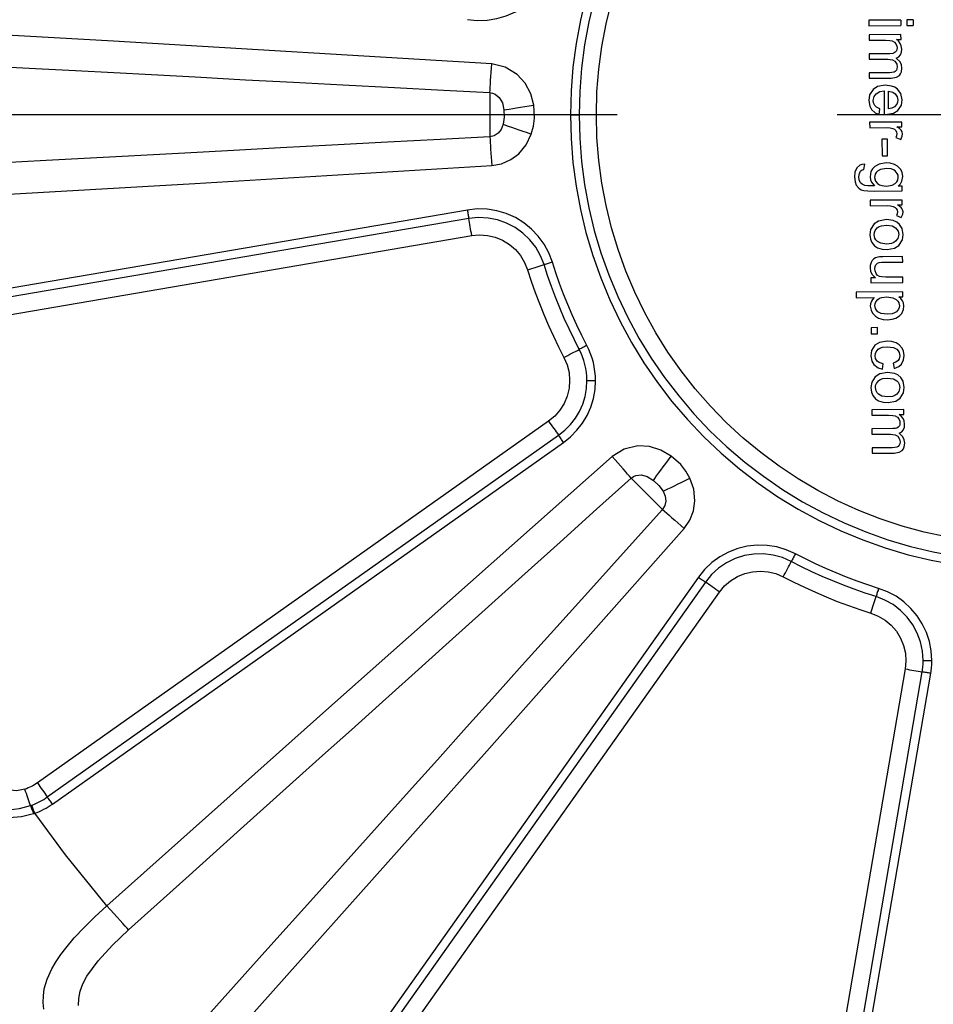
# Model space of a CAD drawing. Header units: millimetres. Extents: x 196 to 2027204, y -221452 to 153872.
# Tile 329 of 381: x 1216667 to 1216931, y -195760 to -195476. Entities that reach past the tile are written whole.
import ezdxf

# ---------------------------------------------------------------- set-up
doc = ezdxf.new("R2010")
doc.units = ezdxf.units.MM
doc.linetypes.add('CENTER', pattern=[50.8, 31.75, -6.35, 6.35, -6.35])
doc.layers.get('Defpoints').update_dxf_attribs({"lineweight": 18})
doc.layers.add('00_Основной', color=163, linetype='Continuous', lineweight=40)
doc.layers.add('ТМ-размеры', color=25, linetype='Continuous', lineweight=20)
doc.styles.add('SFINKS', font='SFINKS.shx', dxfattribs={"width": 0.7, "oblique": 15})
doc.dimstyles.new('кира-50', dxfattribs={"dimtxt": 150, "dimasz": 40, "dimexe": 15, "dimexo": 0, "dimgap": 20, "dimtad": 1, "dimdec": 0, "dimrnd": 5, "dimdsep": 46, "dimtxsty": 'SFINKS', "dimblk1": 'OBLIQUE', "dimblk2": 'OBLIQUE', "dimsah": 1, "dimcen": 2.5, "dimclrd": 252, "dimclre": 252, "dimclrt": 252, "dimadec": 0, "dimazin": 0, "dimtfac": 1, "dimtdec": 0, "dimtofl": 0, "dimtmove": 0, "dimatfit": 3, "dimldrblk": 'OBLIQUE', "dimfxl": 15, "dimtfill": 1, "dimtolj": 1, "dimtzin": 0, "dimlwd": 20, "dimlwe": 20, "dimarcsym": 0})

# ---------------------------------------------------------------- blocks, each defined once
blk = doc.blocks.new('_Oblique')
at = {"color": 0, "linetype": 'ByBlock', "lineweight": -2}
blk.add_line((-0.5, -0.5), (0.5, 0.5), dxfattribs=at)
blk = doc.blocks.new('*D84')
at = {"layer": 'Defpoints', "color": 0, "linetype": 'ByBlock', "lineweight": 50, "transparency": 16777216}
for p in [(1217827.71, -194508.84), (1216087.62, -195856.77), (1217827.71, -195857.67)]:
    blk.add_point(p, dxfattribs=at)
at = {"layer": 'ТМ-размеры', "color": 252, "linetype": 'ByBlock', "lineweight": 20, "transparency": 16777216}
for p, q in [((1216087.62, -195856.77), (1216087.62, -194493.84)), ((1217827.71, -195857.67), (1217827.71, -194493.84)), ((1216087.62, -194508.84), (1217827.71, -194508.84))]:
    blk.add_line(p, q, dxfattribs=at)
at = {"layer": 'ТМ-размеры', "color": 252, "linetype": 'ByBlock', "lineweight": 20, "transparency": 16777216, "xscale": 40, "yscale": 40, "zscale": 40, "rotation": 180}
blk.add_blockref('_Oblique', (1216087.62, -194508.84), dxfattribs=at)
at = {"layer": 'ТМ-размеры', "color": 252, "linetype": 'ByBlock', "lineweight": 20, "transparency": 16777216, "xscale": 40, "yscale": 40, "zscale": 40}
blk.add_blockref('_Oblique', (1217827.71, -194508.84), dxfattribs=at)
at = {"layer": 'ТМ-размеры', "color": 252, "linetype": 'ByBlock', "transparency": 16777216, "insert": (1216957.66, -194413.84), "char_height": 150, "attachment_point": 5, "style": 'SFINKS', "bg_fill": 3, "box_fill_scale": 1.1, "bg_fill_color": 256, "bg_fill_true_color": 13158600, "bg_fill_transparency": 0}
blk.add_mtext('\\A1;1740', dxfattribs=at)

msp = doc.modelspace()

# ---------------------------------------------------------------- linework, layer by layer
at = {"color": 252, "linetype": 'CENTER', "lineweight": 25, "ltscale": 10}
msp.add_line((1217347.7, -195503.25, 0.2), (1216567.71, -195503.25, 0.2), dxfattribs=at)
at = {"layer": '00_Основной', "color": 252, "lineweight": 25, "ltscale": 10}
for p, q in [((1216921.59, -195475.92, 0.2), (1216912.35, -195475.98, 0.2)), ((1216912.35, -195475.98, 0.2), (1216912.36, -195477.56, 0.2)), ((1216912.36, -195477.56, 0.2), (1216921.61, -195477.48, 0.2)), ((1216921.59, -195475.92, 0.2), (1216921.61, -195477.48, 0.2)), ((1216925.11, -195475.89, 0.2), (1216923.33, -195475.9, 0.2)), ((1216923.33, -195475.9, 0.2), (1216923.33, -195477.47, 0.2)), ((1216923.33, -195477.47, 0.2), (1216925.12, -195477.46, 0.2)), ((1216925.11, -195475.89, 0.2), (1216925.12, -195477.46, 0.2)), ((1216921.62, -195480.12, 0.2), (1216912.39, -195480.2, 0.2)), ((1216912.39, -195480.2, 0.2), (1216912.39, -195481.76, 0.2)), ((1216921.63, -195481.54, 0.2), (1216921.62, -195480.12, 0.2)), ((1216912.39, -195481.76, 0.2), (1216917.19, -195481.72, 0.2)), ((1216920.34, -195481.54, 0.2), (1216921.63, -195481.54, 0.2)), ((1216918.43, -195485.63, 0.2), (1216912.43, -195485.68, 0.2)), ((1216912.43, -195485.68, 0.2), (1216912.43, -195487.25, 0.2)), ((1216912.43, -195487.25, 0.2), (1216917.8, -195487.21, 0.2)), ((1216918.29, -195491.12, 0.2), (1216912.46, -195491.16, 0.2)), ((1216912.46, -195491.16, 0.2), (1216912.48, -195492.72, 0.2)), ((1216912.48, -195492.72, 0.2), (1216918.81, -195492.68, 0.2)), ((1216916.72, -195496.34, 0.2), (1216916.78, -195503.22, 0.2)), ((1216918.05, -195501.56, 0.2), (1216918.01, -195496.42, 0.2)), ((1216915.34, -195503.18, 0.2), (1216915.54, -195501.56, 0.2)), ((1216921.82, -195505.36, 0.2), (1216912.57, -195505.42, 0.2)), ((1216912.57, -195505.42, 0.2), (1216912.59, -195506.99, 0.2)), ((1216921.83, -195506.77, 0.2), (1216921.82, -195505.36, 0.2)), ((1216912.59, -195506.99, 0.2), (1216917.41, -195506.95, 0.2)), ((1216920.4, -195506.77, 0.2), (1216921.83, -195506.77, 0.2)), ((1216917.71, -195510.28, 0.2), (1216916.14, -195510.29, 0.2)), ((1216916.14, -195510.29, 0.2), (1216916.19, -195515.13, 0.2)), ((1216917.75, -195515.12, 0.2), (1216917.71, -195510.28, 0.2)), ((1216920.11, -195509.83, 0.2), (1216921.55, -195510.38, 0.2)), ((1216910.94, -195519.06, 0.2), (1216911.14, -195517.53, 0.2)), ((1216916.19, -195515.13, 0.2), (1216917.75, -195515.12, 0.2)), ((1216913.99, -195525.34, 0.2), (1216921.96, -195525.26, 0.2)), ((1216921.96, -195523.83, 0.2), (1216920.82, -195523.84, 0.2)), ((1216921.96, -195525.26, 0.2), (1216921.96, -195523.83, 0.2)), ((1216921.99, -195527.88, 0.2), (1216912.75, -195527.95, 0.2)), ((1216912.75, -195527.95, 0.2), (1216912.76, -195529.51, 0.2)), ((1216922, -195529.29, 0.2), (1216921.99, -195527.88, 0.2)), ((1216796.47, -195530.76, 0.2), (1216618.32, -195561.26, 0.2)), ((1216912.76, -195529.51, 0.2), (1216917.59, -195529.48, 0.2)), ((1216920.58, -195529.3, 0.2), (1216922, -195529.29, 0.2)), ((1216796.89, -195533.21, 0.2), (1216618.74, -195563.73, 0.2)), ((1216920.28, -195532.36, 0.2), (1216921.72, -195532.9, 0.2)), ((1216619.59, -195568.64, 0.2), (1216797.74, -195538.14, 0.2)), ((1216922.1, -195544.2, 0.2), (1216916.38, -195544.26, 0.2)), ((1216917.01, -195545.81, 0.2), (1216922.11, -195545.77, 0.2)), ((1216922.11, -195545.77, 0.2), (1216922.1, -195544.2, 0.2)), ((1216914.28, -195550.34, 0.2), (1216912.91, -195550.36, 0.2)), ((1216912.91, -195550.36, 0.2), (1216912.93, -195551.75, 0.2)), ((1216912.93, -195551.75, 0.2), (1216922.16, -195551.68, 0.2)), ((1216922.16, -195550.12, 0.2), (1216917.22, -195550.16, 0.2)), ((1216922.16, -195551.68, 0.2), (1216922.16, -195550.12, 0.2)), ((1216922.19, -195554.4, 0.2), (1216908.64, -195554.5, 0.2)), ((1216908.64, -195554.5, 0.2), (1216908.65, -195556.07, 0.2)), ((1216922.2, -195555.83, 0.2), (1216922.19, -195554.4, 0.2)), ((1216908.65, -195556.07, 0.2), (1216913.92, -195556.03, 0.2)), ((1216920.99, -195555.83, 0.2), (1216922.2, -195555.83, 0.2)), ((1216914.81, -195564.71, 0.2), (1216913.02, -195564.72, 0.2)), ((1216913.02, -195564.72, 0.2), (1216913.02, -195566.5, 0.2)), ((1216914.82, -195566.48, 0.2), (1216914.81, -195564.71, 0.2)), ((1216913.02, -195566.5, 0.2), (1216914.82, -195566.48, 0.2)), ((1216916.27, -195576.66, 0.2), (1216916.48, -195575.14, 0.2)), ((1216919.38, -195574.98, 0.2), (1216919.63, -195576.5, 0.2)), ((1216922.44, -195588.37, 0.2), (1216913.2, -195588.44, 0.2)), ((1216913.2, -195588.44, 0.2), (1216913.21, -195590.01, 0.2)), ((1216922.45, -195589.78, 0.2), (1216922.44, -195588.37, 0.2)), ((1216819.94, -195591.72, 0.2), (1216672.38, -195696.11, 0.2)), ((1216913.21, -195590.01, 0.2), (1216917.99, -195589.96, 0.2)), ((1216921.14, -195589.78, 0.2), (1216922.45, -195589.78, 0.2)), ((1216919.24, -195593.87, 0.2), (1216913.24, -195593.92, 0.2)), ((1216913.24, -195593.92, 0.2), (1216913.25, -195595.48, 0.2)), ((1216675.25, -195700.19, 0.2), (1216822.81, -195595.78, 0.2)), ((1216913.25, -195595.48, 0.2), (1216918.61, -195595.46, 0.2)), ((1216676.71, -195702.22, 0.2), (1216824.25, -195597.82, 0.2)), ((1216919.09, -195599.36, 0.2), (1216913.28, -195599.4, 0.2)), ((1216913.28, -195599.4, 0.2), (1216913.29, -195600.97, 0.2)), ((1216913.29, -195600.97, 0.2), (1216919.63, -195600.93, 0.2)), ((1216863.14, -195636.71, 0.2), (1216758.75, -195784.26, 0.2)), ((1216865.18, -195638.16, 0.2), (1216760.78, -195785.7, 0.2)), ((1216764.85, -195788.59, 0.2), (1216869.25, -195641.03, 0.2)), ((1216922.83, -195663.23, 0.2), (1216892.33, -195841.38, 0.2)), ((1216897.24, -195842.23, 0.2), (1216927.75, -195664.08, 0.2)), ((1216899.69, -195842.65, 0.2), (1216930.21, -195664.48, 0.2))]:
    msp.add_line(p, q, dxfattribs=at)
at = {"layer": '00_Основной', "color": 252, "lineweight": 25, "ltscale": 10, "elevation": 0.2}
for points in [[(1216796.47, -195475.75), (1216799.32, -195476.06), (1216802.17, -195475.98), (1216804.99, -195475.52), (1216807.72, -195474.72), (1216810.33, -195473.56), (1216812.77, -195472.07), (1216814.98, -195470.28), (1216816.95, -195468.2), (1216818.62, -195465.89), (1216819.99, -195463.39), (1216821.01, -195460.72)], [(1216830.7, -195469.23), (1216829.09, -195475.92), (1216827.85, -195482.69), (1216826.95, -195489.51), (1216826.41, -195496.38), (1216826.23, -195503.25)], [(1216833.12, -195469.86), (1216831.53, -195476.44), (1216830.31, -195483.07), (1216829.43, -195489.78), (1216828.9, -195496.51), (1216828.72, -195503.25)], [(1216833.71, -195503.25), (1216833.89, -195496.66), (1216834.41, -195490.07), (1216835.29, -195483.54), (1216836.52, -195477.05), (1216838.08, -195470.63)], [(1216803.5, -195488.6), (1216694.4, -195482.04), (1216608.68, -195477.16)], [(1216917.19, -195481.72), (1216918.42, -195481.79), (1216919.12, -195481.96)], [(1216919.12, -195481.96), (1216919.77, -195482.34), (1216920.14, -195482.76)], [(1216920.14, -195482.76), (1216920.42, -195483.43), (1216920.51, -195483.98)], [(1216921.42, -195482.69), (1216920.88, -195481.97), (1216920.34, -195481.54)], [(1216921.86, -195484.33), (1216921.72, -195483.36), (1216921.42, -195482.69)], [(1216608.16, -195486.49), (1216630.35, -195487.67), (1216651.59, -195488.82), (1216671.84, -195489.9), (1216683.34, -195490.51), (1216694.49, -195491.1), (1216705.3, -195491.68), (1216717.9, -195492.36), (1216732.41, -195493.14), (1216746.33, -195493.87), (1216760.56, -195494.63), (1216775.41, -195495.41), (1216789.55, -195496.16), (1216802.97, -195496.86)], [(1216919.98, -195485.23), (1216919.66, -195485.43), (1216919.24, -195485.56), (1216918.43, -195485.63)], [(1216920.51, -195483.98), (1216920.46, -195484.43), (1216920.34, -195484.81), (1216919.98, -195485.23)], [(1216920.27, -195486.94), (1216921, -195486.52), (1216921.44, -195486.01)], [(1216921.44, -195486.01), (1216921.78, -195485.16), (1216921.86, -195484.33)], [(1216802.97, -195496.86), (1216803.02, -195496.11), (1216803.07, -195495.26), (1216803.13, -195494.3), (1216803.2, -195493.28), (1216803.27, -195492.18), (1216803.34, -195491.02), (1216803.41, -195489.82), (1216803.5, -195488.6)], [(1216815.63, -195500.5), (1216814.76, -195497.18), (1216813.15, -195494.15), (1216810.86, -195491.61), (1216807.42, -195489.51), (1216803.5, -195488.6)], [(1216917.8, -195487.21), (1216919.15, -195487.39), (1216919.89, -195487.83)], [(1216919.89, -195487.83), (1216920.4, -195488.66), (1216920.53, -195489.45)], [(1216921.89, -195489.79), (1216921.76, -195488.86), (1216921.38, -195488.03), (1216920.27, -195486.94)], [(1216920.53, -195489.45), (1216920.46, -195490.02), (1216920.29, -195490.4)], [(1216919.63, -195490.95), (1216919.01, -195491.09), (1216918.29, -195491.12)], [(1216918.81, -195492.68), (1216920.32, -195492.43), (1216921.15, -195491.92)], [(1216920.29, -195490.4), (1216919.97, -195490.76), (1216919.63, -195490.95)], [(1216921.15, -195491.92), (1216921.51, -195491.46), (1216921.76, -195490.88), (1216921.89, -195489.79)], [(1216917.03, -195494.73), (1216914.83, -195495.12), (1216913.55, -195495.94)], [(1216920.66, -195495.9), (1216919.86, -195495.34), (1216918.88, -195494.96), (1216917.03, -195494.73)], [(1216802.97, -195496.86), (1216803.72, -195496.99), (1216804.46, -195497.27), (1216805.7, -195498.27), (1216806.57, -195499.81), (1216807.03, -195501.86)], [(1216802.97, -195496.86), (1216802.97, -195497.95), (1216802.97, -195499.27), (1216802.97, -195500.8), (1216802.97, -195502.42), (1216802.97, -195504.08), (1216802.97, -195505.72), (1216802.97, -195507.24), (1216802.97, -195508.57), (1216802.97, -195509.66)], [(1216913.55, -195495.94), (1216912.56, -195497.54), (1216912.33, -195499.16)], [(1216913.62, -195499.15), (1216913.86, -195497.98), (1216914.41, -195497.21)], [(1216914.41, -195497.21), (1216915.53, -195496.55), (1216916.72, -195496.34)], [(1216918.01, -195496.42), (1216919.22, -195496.7), (1216919.94, -195497.21)], [(1216919.94, -195497.21), (1216920.53, -195498.13), (1216920.69, -195499.02)], [(1216921.96, -195498.99), (1216921.55, -195497.08), (1216920.66, -195495.9)], [(1216807.03, -195501.86), (1216807.73, -195501.74), (1216808.59, -195501.6), (1216809.57, -195501.45), (1216810.64, -195501.28), (1216811.81, -195501.09), (1216813.05, -195500.91), (1216814.33, -195500.71), (1216815.63, -195500.5)], [(1216814.93, -195508.84), (1216815.53, -195506.56), (1216815.81, -195504.2), (1216815.63, -195500.5)], [(1216912.33, -195499.16), (1216912.59, -195500.77), (1216913.14, -195501.78)], [(1216914.08, -195500.61), (1216913.71, -195499.85), (1216913.62, -195499.15)], [(1216915.54, -195501.56), (1216914.59, -195501.09), (1216914.08, -195500.61)], [(1216920.69, -195499.02), (1216920.62, -195499.66), (1216920.4, -195500.2), (1216919.79, -195500.95)], [(1216920.73, -195502.02), (1216921.73, -195500.5), (1216921.96, -195498.99)], [(1216807.03, -195501.86), (1216807.06, -195504), (1216806.79, -195506.02)], [(1216826.23, -195503.25), (1216826.55, -195503.25), (1216826.88, -195503.25), (1216827.2, -195503.25), (1216827.51, -195503.25), (1216827.82, -195503.25), (1216828.13, -195503.25), (1216828.43, -195503.25), (1216828.72, -195503.25)], [(1216826.23, -195503.25), (1216826.41, -195510.14), (1216826.95, -195517), (1216827.85, -195523.83), (1216829.09, -195530.6), (1216830.7, -195537.29), (1216832.66, -195543.89), (1216834.96, -195550.37), (1216837.59, -195556.73), (1216840.55, -195562.94), (1216843.84, -195569), (1216847.44, -195574.87), (1216851.33, -195580.54), (1216855.52, -195586), (1216860, -195591.24), (1216864.74, -195596.23), (1216869.73, -195600.97), (1216874.97, -195605.44), (1216880.43, -195609.62), (1216886.1, -195613.53), (1216891.97, -195617.13), (1216898.01, -195620.4), (1216904.24, -195623.37), (1216910.59, -195626), (1216917.08, -195628.3), (1216923.68, -195630.27), (1216930.37, -195631.86), (1216937.14, -195633.12)], [(1216828.72, -195503.25), (1216828.9, -195510.01), (1216829.43, -195516.74), (1216830.31, -195523.43), (1216831.53, -195530.08), (1216833.12, -195536.64), (1216835.03, -195543.12), (1216837.29, -195549.48), (1216839.87, -195555.72), (1216842.78, -195561.81), (1216846, -195567.76), (1216849.52, -195573.51), (1216853.35, -195579.07), (1216857.47, -195584.43), (1216861.85, -195589.57), (1216866.5, -195594.47), (1216871.4, -195599.11), (1216876.53, -195603.5), (1216881.9, -195607.6), (1216887.46, -195611.44), (1216893.21, -195614.97), (1216899.16, -195618.19), (1216905.25, -195621.1), (1216911.49, -195623.68), (1216917.85, -195625.94), (1216924.33, -195627.85), (1216930.89, -195629.43), (1216937.54, -195630.66)], [(1216833.71, -195503.25), (1216833.06, -195503.25), (1216832.41, -195503.25), (1216831.76, -195503.25), (1216831.13, -195503.25), (1216830.5, -195503.25), (1216829.9, -195503.25), (1216829.29, -195503.25), (1216828.72, -195503.25)], [(1216934.73, -195625.12), (1216928.28, -195623.72), (1216921.92, -195621.98), (1216915.64, -195619.91), (1216909.5, -195617.5), (1216903.49, -195614.77), (1216897.63, -195611.72), (1216891.93, -195608.38), (1216886.44, -195604.72), (1216881.14, -195600.79), (1216876.06, -195596.57), (1216871.2, -195592.1), (1216866.6, -195587.37), (1216862.25, -195582.4), (1216858.18, -195577.21), (1216854.38, -195571.8), (1216850.88, -195566.2), (1216847.68, -195560.43), (1216844.79, -195554.49), (1216842.23, -195548.41), (1216839.99, -195542.2), (1216838.08, -195535.88), (1216836.52, -195529.47), (1216835.29, -195522.98), (1216834.41, -195516.43), (1216833.89, -195509.86), (1216833.71, -195503.25)], [(1216913.14, -195501.78), (1216914.21, -195502.73), (1216915.34, -195503.18)], [(1216916.78, -195503.22), (1216917.05, -195503.22), (1216917.19, -195503.22)], [(1216917.19, -195503.22), (1216919.43, -195502.84), (1216920.73, -195502.02)], [(1216919.79, -195500.95), (1216918.95, -195501.39), (1216918.05, -195501.56)], [(1216806.79, -195506.02), (1216806.21, -195507.5), (1216805.35, -195508.62), (1216804.23, -195509.35), (1216802.97, -195509.66)], [(1216806.79, -195506.02), (1216807.48, -195506.24), (1216808.29, -195506.53), (1216809.21, -195506.85), (1216810.24, -195507.2), (1216811.34, -195507.6), (1216812.5, -195507.99), (1216813.71, -195508.42), (1216814.93, -195508.84)], [(1216803.5, -195517.9), (1216806.34, -195517.38), (1216808.98, -195516.22), (1216811.31, -195514.5), (1216813.46, -195511.9), (1216814.93, -195508.84)], [(1216917.41, -195506.95), (1216918.47, -195507.02), (1216919.24, -195507.2)], [(1216919.24, -195507.2), (1216919.79, -195507.46), (1216920.1, -195507.77)], [(1216920.1, -195507.77), (1216920.35, -195508.26), (1216920.42, -195508.68)], [(1216920.42, -195508.68), (1216920.32, -195509.32), (1216920.11, -195509.83)], [(1216921.72, -195507.75), (1216921.48, -195507.5), (1216921.15, -195507.22), (1216920.4, -195506.77)], [(1216921.55, -195510.38), (1216921.94, -195509.46), (1216922.04, -195508.76)], [(1216922.04, -195508.76), (1216921.93, -195508.18), (1216921.72, -195507.75)], [(1216802.97, -195509.66), (1216788.59, -195510.41), (1216773.41, -195511.21), (1216757.39, -195512.06), (1216742.54, -195512.85), (1216730.75, -195513.47), (1216718.53, -195514.12), (1216705.9, -195514.79), (1216695.05, -195515.37), (1216674.94, -195516.45), (1216653.75, -195517.59), (1216631.5, -195518.78), (1216608.16, -195520.03)], [(1216802.97, -195509.66), (1216803.02, -195510.39), (1216803.07, -195511.25), (1216803.13, -195512.2), (1216803.2, -195513.24), (1216803.27, -195514.34), (1216803.34, -195515.5), (1216803.41, -195516.69), (1216803.5, -195517.9)], [(1216911.14, -195517.53), (1216910.36, -195517.6), (1216909.7, -195517.84), (1216908.91, -195518.54)], [(1216917.33, -195517.16), (1216915.35, -195517.5), (1216914.04, -195518.24)], [(1216919.77, -195517.63), (1216918.46, -195517.25), (1216917.33, -195517.16)], [(1216921.51, -195519), (1216920.66, -195518.12), (1216919.77, -195517.63)], [(1216608.68, -195529.34), (1216717.78, -195523.11), (1216803.5, -195517.9)], [(1216908.91, -195518.54), (1216908.33, -195519.88), (1216908.18, -195521.2)], [(1216909.49, -195521.19), (1216909.61, -195520.18), (1216909.91, -195519.59)], [(1216909.91, -195519.59), (1216910.12, -195519.37), (1216910.39, -195519.2), (1216910.94, -195519.06)], [(1216914.04, -195518.24), (1216913.39, -195518.89), (1216912.94, -195519.68), (1216912.69, -195521.2)], [(1216914.82, -195519.51), (1216914.42, -195519.94), (1216914.16, -195520.44), (1216914, -195521.33)], [(1216917.46, -195518.78), (1216915.74, -195519.02), (1216914.82, -195519.51)], [(1216919.97, -195519.48), (1216919.43, -195519.13), (1216918.77, -195518.9), (1216917.46, -195518.78)], [(1216920.83, -195521.26), (1216920.76, -195520.69), (1216920.56, -195520.18), (1216919.97, -195519.48)], [(1216922.13, -195521.13), (1216921.93, -195519.86), (1216921.51, -195519)], [(1216908.18, -195521.2), (1216908.36, -195522.63), (1216908.72, -195523.54)], [(1216908.72, -195523.54), (1216909.44, -195524.43), (1216910.16, -195524.91)], [(1216909.94, -195522.87), (1216909.58, -195522.05), (1216909.49, -195521.19)], [(1216911.15, -195523.66), (1216910.39, -195523.3), (1216909.94, -195522.87)], [(1216912.69, -195521.2), (1216912.8, -195522.02), (1216913.08, -195522.75), (1216913.93, -195523.74)], [(1216914, -195521.33), (1216914.27, -195522.43), (1216914.83, -195523.14)], [(1216914.83, -195523.14), (1216915.38, -195523.49), (1216916.06, -195523.71), (1216917.44, -195523.84)], [(1216917.44, -195523.84), (1216919.07, -195523.6), (1216919.98, -195523.06)], [(1216919.98, -195523.06), (1216920.39, -195522.63), (1216920.67, -195522.13), (1216920.83, -195521.26)], [(1216920.82, -195523.84), (1216921.45, -195523.19), (1216921.89, -195522.46), (1216922.13, -195521.13)], [(1216910.16, -195524.91), (1216910.91, -195525.12), (1216912.01, -195525.26), (1216913.99, -195525.34)], [(1216913.93, -195523.74), (1216912.09, -195523.73), (1216911.15, -195523.66)], [(1216821.01, -195545.8), (1216819.99, -195543.13), (1216818.62, -195540.62), (1216816.95, -195538.32), (1216814.98, -195536.24), (1216812.77, -195534.45), (1216810.33, -195532.96), (1216807.72, -195531.8), (1216804.99, -195530.98), (1216802.17, -195530.53), (1216799.32, -195530.46), (1216796.47, -195530.76)], [(1216796.47, -195530.76), (1216796.52, -195531.08), (1216796.58, -195531.4), (1216796.64, -195531.72), (1216796.69, -195532.02), (1216796.75, -195532.34), (1216796.79, -195532.64), (1216796.85, -195532.93), (1216796.89, -195533.21)], [(1216917.59, -195529.48), (1216918.64, -195529.56), (1216919.4, -195529.72)], [(1216919.4, -195529.72), (1216919.95, -195529.99), (1216920.27, -195530.3)], [(1216920.27, -195530.3), (1216920.52, -195530.78), (1216920.59, -195531.22)], [(1216920.59, -195531.22), (1216920.49, -195531.86), (1216920.28, -195532.36)], [(1216921.89, -195530.29), (1216921.65, -195530.02), (1216921.32, -195529.75), (1216920.58, -195529.3)], [(1216921.72, -195532.9), (1216922.11, -195532), (1216922.21, -195531.29)], [(1216922.21, -195531.29), (1216922.1, -195530.71), (1216921.89, -195530.29)], [(1216818.62, -195546.53), (1216817.61, -195543.95), (1216816.24, -195541.52), (1216814.53, -195539.34), (1216812.53, -195537.4), (1216810.27, -195535.79), (1216807.8, -195534.51), (1216805.18, -195533.59), (1216802.44, -195533.07), (1216799.66, -195532.94), (1216796.89, -195533.21)], [(1216797.74, -195538.14), (1216797.63, -195537.48), (1216797.51, -195536.85), (1216797.41, -195536.22), (1216797.3, -195535.6), (1216797.2, -195534.98), (1216797.09, -195534.37), (1216796.99, -195533.79), (1216796.89, -195533.21)], [(1216913.84, -195534.76), (1216912.86, -195536.34), (1216912.62, -195537.9)], [(1216917.4, -195533.54), (1216915.14, -195533.93), (1216913.84, -195534.76)], [(1216921.21, -195534.93), (1216920.4, -195534.26), (1216919.4, -195533.79), (1216917.4, -195533.54)], [(1216913.9, -195537.9), (1216913.97, -195537.26), (1216914.17, -195536.7), (1216914.78, -195535.93)], [(1216914.78, -195535.93), (1216915.33, -195535.55), (1216916.03, -195535.3), (1216917.41, -195535.13)], [(1216917.41, -195535.13), (1216919.12, -195535.37), (1216920.07, -195535.89)], [(1216920.07, -195535.89), (1216920.77, -195536.88), (1216920.96, -195537.84)], [(1216922.25, -195537.82), (1216921.92, -195536.08), (1216921.21, -195534.93)], [(1216797.74, -195538.14), (1216800.02, -195537.92), (1216802.31, -195538.09), (1216804.54, -195538.62), (1216806.66, -195539.48), (1216808.62, -195540.68), (1216810.35, -195542.17), (1216811.84, -195543.92), (1216813.01, -195545.88), (1216813.87, -195548.01)], [(1216912.62, -195537.9), (1216912.81, -195539.19), (1216913.21, -195540.12)], [(1216913.21, -195540.12), (1216913.99, -195541.11), (1216914.81, -195541.68)], [(1216914.81, -195539.83), (1216914.37, -195539.36), (1216914.08, -195538.84), (1216913.9, -195537.9)], [(1216917.51, -195540.58), (1216915.77, -195540.35), (1216914.81, -195539.83)], [(1216920.08, -195539.79), (1216919.53, -195540.17), (1216918.85, -195540.42), (1216917.51, -195540.58)], [(1216920.96, -195537.84), (1216920.69, -195539.02), (1216920.08, -195539.79)], [(1216921.03, -195540.96), (1216922.03, -195539.38), (1216922.25, -195537.82)], [(1216914.81, -195541.68), (1216916.19, -195542.09), (1216917.6, -195542.18)], [(1216917.6, -195542.18), (1216919.76, -195541.79), (1216921.03, -195540.96)], [(1216821.01, -195545.8), (1216820.7, -195545.9), (1216820.39, -195545.98), (1216820.08, -195546.08), (1216819.78, -195546.18), (1216819.49, -195546.26), (1216819.19, -195546.36), (1216818.91, -195546.45), (1216818.62, -195546.53)], [(1216830.97, -195569.84), (1216829.49, -195566.94), (1216828.08, -195564), (1216826.72, -195561.04), (1216825.44, -195558.04), (1216824.23, -195555.03), (1216823.08, -195551.96), (1216822.01, -195548.89), (1216821.01, -195545.8)], [(1216913, -195545.91), (1216912.75, -195546.73), (1216912.69, -195547.44)], [(1216913.77, -195544.85), (1216913.29, -195545.34), (1216913, -195545.91)], [(1216914.93, -195544.36), (1216914.23, -195544.58), (1216913.77, -195544.85)], [(1216914.4, -195546.56), (1216914.86, -195546.12), (1216915.35, -195545.92)], [(1216916.38, -195544.26), (1216915.44, -195544.29), (1216914.93, -195544.36)], [(1216915.35, -195545.92), (1216916.09, -195545.84), (1216917.01, -195545.81)], [(1216813.87, -195548.01), (1216814.49, -195547.81), (1216815.11, -195547.63), (1216815.73, -195547.44), (1216816.34, -195547.25), (1216816.93, -195547.07), (1216817.51, -195546.88), (1216818.07, -195546.7), (1216818.62, -195546.53)], [(1216813.87, -195548.01), (1216814.93, -195551.27), (1216816.05, -195554.52), (1216817.25, -195557.72), (1216818.53, -195560.91), (1216819.88, -195564.06), (1216821.29, -195567.18), (1216822.79, -195570.27), (1216824.35, -195573.33)], [(1216828.77, -195571), (1216827.26, -195568.05), (1216825.82, -195565.06), (1216824.44, -195562.04), (1216823.14, -195558.99), (1216821.91, -195555.92), (1216820.74, -195552.81), (1216819.65, -195549.69), (1216818.62, -195546.53)], [(1216912.69, -195547.44), (1216912.83, -195548.41), (1216913.2, -195549.26), (1216914.28, -195550.34)], [(1216914.06, -195547.73), (1216914.16, -195547.02), (1216914.4, -195546.56)], [(1216914.42, -195549.06), (1216914.13, -195548.34), (1216914.06, -195547.73)], [(1216915.41, -195549.92), (1216914.79, -195549.52), (1216914.42, -195549.06)], [(1216917.22, -195550.16), (1216916.06, -195550.09), (1216915.41, -195549.92)], [(1216913.1, -195557.06), (1216912.83, -195557.8), (1216912.77, -195558.47)], [(1216913.92, -195556.03), (1216913.42, -195556.55), (1216913.1, -195557.06)], [(1216914.06, -195558.36), (1216914.13, -195557.8), (1216914.32, -195557.3), (1216914.9, -195556.61)], [(1216914.9, -195556.61), (1216915.44, -195556.25), (1216916.13, -195556.01), (1216917.51, -195555.86)], [(1216917.51, -195555.86), (1216919.25, -195556.08), (1216920.24, -195556.61)], [(1216920.24, -195556.61), (1216920.69, -195557.06), (1216921, -195557.54), (1216921.18, -195558.37)], [(1216922.04, -195556.97), (1216921.54, -195556.3), (1216920.99, -195555.83)], [(1216922.41, -195558.5), (1216922.3, -195557.58), (1216922.04, -195556.97)], [(1216912.77, -195558.47), (1216912.97, -195559.63), (1216913.39, -195560.5)], [(1216913.39, -195560.5), (1216914.24, -195561.43), (1216915.14, -195561.96)], [(1216914.96, -195560.12), (1216914.52, -195559.7), (1216914.24, -195559.2), (1216914.06, -195558.36)], [(1216917.68, -195560.84), (1216915.92, -195560.63), (1216914.96, -195560.12)], [(1216920.32, -195560.11), (1216919.76, -195560.46), (1216919.07, -195560.7), (1216917.68, -195560.84)], [(1216921.18, -195558.37), (1216921.11, -195558.91), (1216920.91, -195559.4), (1216920.32, -195560.11)], [(1216921.82, -195560.6), (1216922.3, -195559.48), (1216922.41, -195558.5)], [(1216915.14, -195561.96), (1216916.5, -195562.36), (1216917.7, -195562.45)], [(1216917.7, -195562.45), (1216919.11, -195562.29), (1216920.11, -195561.97)], [(1216920.11, -195561.97), (1216921.2, -195561.3), (1216921.82, -195560.6)], [(1216917.64, -195568.63), (1216915.38, -195569), (1216914.1, -195569.8)], [(1216920.25, -195569.1), (1216918.88, -195568.71), (1216917.64, -195568.63)], [(1216824.35, -195573.33), (1216824.93, -195573.02), (1216825.5, -195572.72), (1216826.07, -195572.41), (1216826.64, -195572.12), (1216827.19, -195571.83), (1216827.72, -195571.55), (1216828.25, -195571.27), (1216828.77, -195571)], [(1216830.97, -195569.84), (1216830.69, -195570), (1216830.39, -195570.14), (1216830.11, -195570.3), (1216829.83, -195570.44), (1216829.56, -195570.59), (1216829.28, -195570.73), (1216829.02, -195570.87), (1216828.77, -195571)], [(1216830.99, -195580), (1216830.94, -195578.83), (1216830.84, -195577.66), (1216830.66, -195576.5), (1216830.42, -195575.36), (1216830.11, -195574.23), (1216829.73, -195573.13), (1216829.28, -195572.06), (1216828.77, -195571)], [(1216833.48, -195580), (1216833.44, -195578.68), (1216833.31, -195577.36), (1216833.12, -195576.05), (1216832.85, -195574.77), (1216832.48, -195573.5), (1216832.06, -195572.24), (1216831.55, -195571.03), (1216830.97, -195569.84)], [(1216914.1, -195569.8), (1216913.11, -195571.32), (1216912.89, -195572.85)], [(1216914.17, -195572.82), (1216914.23, -195572.21), (1216914.42, -195571.68), (1216915, -195570.96)], [(1216915, -195570.96), (1216915.54, -195570.6), (1216916.26, -195570.38), (1216917.7, -195570.22)], [(1216917.7, -195570.22), (1216919.43, -195570.45), (1216920.38, -195570.94)], [(1216921.94, -195570.59), (1216921.12, -195569.63), (1216920.25, -195569.1)], [(1216920.38, -195570.94), (1216920.79, -195571.4), (1216921.07, -195571.9), (1216921.24, -195572.86)], [(1216922.52, -195572.79), (1216922.33, -195571.52), (1216921.94, -195570.59)], [(1216824.35, -195573.33), (1216825.24, -195575.43), (1216825.81, -195577.65), (1216825.99, -195579.93), (1216825.82, -195582.22), (1216825.28, -195584.45), (1216824.41, -195586.56), (1216823.19, -195588.51), (1216821.68, -195590.25), (1216819.94, -195591.72)], [(1216912.89, -195572.85), (1216913.18, -195574.4), (1216913.8, -195575.39)], [(1216914.75, -195574.36), (1216914.28, -195573.58), (1216914.17, -195572.82)], [(1216916.48, -195575.14), (1216915.35, -195574.81), (1216914.75, -195574.36)], [(1216920.77, -195574.2), (1216920.11, -195574.72), (1216919.38, -195574.98)], [(1216921.24, -195572.86), (1216921.1, -195573.67), (1216920.77, -195574.2)], [(1216921.78, -195575.26), (1216922.38, -195574), (1216922.52, -195572.79)], [(1216913.8, -195575.39), (1216915.02, -195576.3), (1216916.27, -195576.66)], [(1216919.63, -195576.5), (1216920.99, -195575.97), (1216921.78, -195575.26)], [(1216822.81, -195595.78), (1216824.62, -195594.34), (1216826.23, -195592.69), (1216827.64, -195590.87), (1216828.83, -195588.88), (1216829.76, -195586.78), (1216830.43, -195584.58), (1216830.84, -195582.3), (1216830.99, -195580)], [(1216824.25, -195597.82), (1216826.29, -195596.19), (1216828.11, -195594.34), (1216829.7, -195592.26), (1216831.04, -195590.04), (1216832.08, -195587.65), (1216832.86, -195585.17), (1216833.33, -195582.6), (1216833.48, -195580)], [(1216830.99, -195580), (1216831.27, -195580), (1216831.56, -195580), (1216831.87, -195580), (1216832.19, -195580), (1216832.51, -195580), (1216832.82, -195580), (1216833.16, -195580), (1216833.48, -195580)], [(1216914.17, -195578.87), (1216913.18, -195580.46), (1216912.96, -195582.02)], [(1216917.74, -195577.66), (1216915.47, -195578.06), (1216914.17, -195578.87)], [(1216914.24, -195582.02), (1216914.3, -195581.38), (1216914.51, -195580.82), (1216915.1, -195580.06)], [(1216915.1, -195580.06), (1216915.66, -195579.68), (1216916.36, -195579.42), (1216917.74, -195579.26)], [(1216921.54, -195579.06), (1216920.75, -195578.38), (1216919.73, -195577.92), (1216917.74, -195577.66)], [(1216917.74, -195579.26), (1216919.45, -195579.5), (1216920.39, -195580.02)], [(1216920.39, -195580.02), (1216920.82, -195580.48), (1216921.11, -195581), (1216921.28, -195581.96)], [(1216922.58, -195581.95), (1216922.25, -195580.2), (1216921.54, -195579.06)], [(1216912.96, -195582.02), (1216913.14, -195583.32), (1216913.53, -195584.25)], [(1216915.13, -195583.95), (1216914.71, -195583.49), (1216914.41, -195582.97), (1216914.24, -195582.02)], [(1216921.28, -195581.96), (1216921.01, -195583.15), (1216920.42, -195583.91)], [(1216921.36, -195585.08), (1216922.35, -195583.5), (1216922.58, -195581.95)], [(1216913.53, -195584.25), (1216914.31, -195585.24), (1216915.13, -195585.8)], [(1216917.84, -195584.7), (1216916.1, -195584.48), (1216915.13, -195583.95)], [(1216915.13, -195585.8), (1216916.51, -195586.21), (1216917.94, -195586.31)], [(1216920.42, -195583.91), (1216919.87, -195584.29), (1216919.18, -195584.55), (1216917.84, -195584.7)], [(1216917.94, -195586.31), (1216920.1, -195585.92), (1216921.36, -195585.08)], [(1216819.94, -195591.72), (1216820.3, -195592.25), (1216820.68, -195592.77), (1216821.05, -195593.3), (1216821.42, -195593.82), (1216821.79, -195594.32), (1216822.14, -195594.83), (1216822.48, -195595.31), (1216822.81, -195595.78)], [(1216917.99, -195589.96), (1216919.22, -195590.04), (1216919.93, -195590.2)], [(1216919.93, -195590.2), (1216920.58, -195590.57), (1216920.96, -195591.01)], [(1216920.96, -195591.01), (1216921.24, -195591.67), (1216921.31, -195592.22)], [(1216922.24, -195590.92), (1216921.69, -195590.22), (1216921.14, -195589.78)], [(1216922.67, -195592.58), (1216922.52, -195591.6), (1216922.24, -195590.92)], [(1216920.8, -195593.48), (1216920.46, -195593.68), (1216920.05, -195593.8), (1216919.24, -195593.87)], [(1216921.31, -195592.22), (1216921.27, -195592.68), (1216921.15, -195593.06), (1216920.8, -195593.48)], [(1216921.07, -195595.19), (1216921.82, -195594.76), (1216922.25, -195594.26)], [(1216922.25, -195594.26), (1216922.59, -195593.4), (1216922.67, -195592.58)], [(1216824.25, -195597.82), (1216824.07, -195597.56), (1216823.87, -195597.29), (1216823.69, -195597.02), (1216823.51, -195596.77), (1216823.32, -195596.51), (1216823.15, -195596.26), (1216822.98, -195596.02), (1216822.81, -195595.78)], [(1216918.61, -195595.46), (1216919.97, -195595.64), (1216920.69, -195596.07)], [(1216920.69, -195596.07), (1216921.22, -195596.89), (1216921.35, -195597.7)], [(1216922.71, -195598.03), (1216922.58, -195597.1), (1216922.19, -195596.27), (1216921.07, -195595.19)], [(1216855.3, -195601.78), (1216852.33, -195600.06), (1216849.06, -195599.04), (1216845.63, -195598.87), (1216841.72, -195599.82), (1216838.31, -195601.94)], [(1216920.45, -195599.19), (1216919.81, -195599.32), (1216919.09, -195599.36)], [(1216919.63, -195600.93), (1216921.14, -195600.68), (1216921.96, -195600.17)], [(1216921.11, -195598.64), (1216920.77, -195599.01), (1216920.45, -195599.19)], [(1216921.35, -195597.7), (1216921.28, -195598.26), (1216921.11, -195598.64)], [(1216921.96, -195600.17), (1216922.33, -195599.7), (1216922.57, -195599.12), (1216922.71, -195598.03)], [(1216838.31, -195601.94), (1216756.53, -195674.44), (1216692.46, -195731.6)], [(1216843.77, -195608.16), (1216843.28, -195607.59), (1216842.71, -195606.96), (1216842.08, -195606.23), (1216841.4, -195605.46), (1216840.66, -195604.63), (1216839.9, -195603.75), (1216839.11, -195602.86), (1216838.31, -195601.94)], [(1216850.16, -195608.82), (1216850.58, -195608.24), (1216851.09, -195607.53), (1216851.67, -195606.74), (1216852.32, -195605.86), (1216853.01, -195604.9), (1216853.76, -195603.89), (1216854.52, -195602.84), (1216855.3, -195601.78)], [(1216860.7, -195608.17), (1216859.5, -195606.12), (1216858.05, -195604.26), (1216855.3, -195601.78)], [(1216698.68, -195738.57), (1216715.22, -195723.71), (1216731.04, -195709.52), (1216746.13, -195695.95), (1216754.69, -195688.26), (1216763, -195680.8), (1216771.04, -195673.56), (1216780.43, -195665.12), (1216791.23, -195655.41), (1216801.6, -195646.08), (1216812.2, -195636.56), (1216823.27, -195626.61), (1216833.78, -195617.14), (1216843.77, -195608.16)], [(1216843.77, -195608.16), (1216844.39, -195607.7), (1216845.11, -195607.39), (1216846.69, -195607.22), (1216848.4, -195607.69), (1216850.16, -195608.82)], [(1216843.77, -195608.16), (1216844.53, -195608.92), (1216845.48, -195609.86), (1216846.55, -195610.94), (1216847.7, -195612.08), (1216848.88, -195613.26), (1216850.03, -195614.42), (1216851.11, -195615.49), (1216852.05, -195616.44), (1216852.81, -195617.2)], [(1216850.16, -195608.82), (1216851.71, -195610.3), (1216852.94, -195611.92)], [(1216852.94, -195611.92), (1216853.59, -195611.61), (1216854.37, -195611.23), (1216855.26, -195610.81), (1216856.23, -195610.33), (1216857.27, -195609.82), (1216858.39, -195609.28), (1216859.53, -195608.73), (1216860.7, -195608.17)], [(1216859.02, -195622.66), (1216860.67, -195620.28), (1216861.72, -195617.6), (1216862.14, -195614.73), (1216861.82, -195611.37), (1216860.7, -195608.17)], [(1216852.94, -195611.92), (1216853.58, -195613.39), (1216853.76, -195614.79), (1216853.49, -195616.08), (1216852.81, -195617.2)], [(1216852.81, -195617.2), (1216843.19, -195627.9), (1216833.02, -195639.2), (1216822.28, -195651.12), (1216812.34, -195662.18), (1216804.44, -195670.96), (1216796.27, -195680.06), (1216787.82, -195689.46), (1216780.55, -195697.55), (1216767.09, -195712.54), (1216752.91, -195728.32), (1216738, -195744.9), (1216722.4, -195762.28)], [(1216852.81, -195617.2), (1216853.38, -195617.69), (1216854.01, -195618.26), (1216854.73, -195618.88), (1216855.51, -195619.57), (1216856.34, -195620.3), (1216857.22, -195621.07), (1216858.11, -195621.86), (1216859.02, -195622.66)], [(1216729.36, -195768.51), (1216802.1, -195686.94), (1216859.02, -195622.66)], [(1216891.13, -195630), (1216888.52, -195628.84), (1216885.78, -195628.02), (1216882.96, -195627.58), (1216880.11, -195627.5), (1216877.27, -195627.81), (1216874.49, -195628.48), (1216871.84, -195629.49), (1216869.33, -195630.86), (1216867.01, -195632.54), (1216864.94, -195634.5), (1216863.14, -195636.71)], [(1216889.97, -195632.2), (1216887.41, -195631.08), (1216884.73, -195630.35), (1216881.98, -195630.01), (1216879.2, -195630.07), (1216876.45, -195630.52), (1216873.8, -195631.37), (1216871.3, -195632.57), (1216869, -195634.13), (1216866.94, -195636.01), (1216865.18, -195638.16)], [(1216891.13, -195630), (1216890.97, -195630.28), (1216890.83, -195630.58), (1216890.67, -195630.86), (1216890.52, -195631.14), (1216890.38, -195631.41), (1216890.24, -195631.69), (1216890.1, -195631.94), (1216889.97, -195632.2)], [(1216915.17, -195639.96), (1216912.08, -195638.96), (1216909, -195637.87), (1216905.94, -195636.73), (1216902.92, -195635.53), (1216899.93, -195634.24), (1216896.97, -195632.89), (1216894.03, -195631.48), (1216891.13, -195630)], [(1216887.64, -195636.62), (1216887.95, -195636.04), (1216888.25, -195635.47), (1216888.54, -195634.9), (1216888.84, -195634.33), (1216889.14, -195633.78), (1216889.42, -195633.24), (1216889.7, -195632.71), (1216889.97, -195632.2)], [(1216914.44, -195642.33), (1216911.28, -195641.32), (1216908.15, -195640.23), (1216905.04, -195639.06), (1216901.96, -195637.83), (1216898.92, -195636.52), (1216895.91, -195635.15), (1216892.92, -195633.71), (1216889.97, -195632.2)], [(1216863.14, -195636.71), (1216863.41, -195636.9), (1216863.68, -195637.08), (1216863.93, -195637.28), (1216864.2, -195637.46), (1216864.46, -195637.63), (1216864.71, -195637.82), (1216864.95, -195637.98), (1216865.18, -195638.16)], [(1216869.25, -195641.03), (1216870.72, -195639.27), (1216872.46, -195637.77), (1216874.41, -195636.56), (1216876.52, -195635.68), (1216878.75, -195635.15), (1216881.04, -195634.98), (1216883.31, -195635.16), (1216885.54, -195635.71), (1216887.64, -195636.62)], [(1216887.64, -195636.62), (1216890.7, -195638.18), (1216893.79, -195639.66), (1216896.91, -195641.09), (1216900.06, -195642.43), (1216903.25, -195643.72), (1216906.45, -195644.91), (1216909.7, -195646.04), (1216912.96, -195647.1)], [(1216869.25, -195641.03), (1216868.72, -195640.65), (1216868.2, -195640.28), (1216867.66, -195639.9), (1216867.15, -195639.54), (1216866.63, -195639.18), (1216866.14, -195638.83), (1216865.66, -195638.49), (1216865.18, -195638.16)], [(1216915.17, -195639.96), (1216915.07, -195640.27), (1216914.99, -195640.58), (1216914.89, -195640.89), (1216914.79, -195641.19), (1216914.69, -195641.48), (1216914.61, -195641.78), (1216914.52, -195642.06), (1216914.44, -195642.33)], [(1216930.53, -195660.8), (1216930.34, -195658.04), (1216929.82, -195655.33), (1216928.96, -195652.69), (1216927.77, -195650.19), (1216926.28, -195647.86), (1216924.5, -195645.75), (1216922.45, -195643.86), (1216920.21, -195642.25), (1216917.77, -195640.95), (1216915.17, -195639.96)], [(1216912.96, -195647.1), (1216913.14, -195646.48), (1216913.34, -195645.86), (1216913.53, -195645.24), (1216913.72, -195644.63), (1216913.9, -195644.04), (1216914.08, -195643.46), (1216914.27, -195642.88), (1216914.44, -195642.33)], [(1216928.03, -195660.8), (1216927.84, -195658.09), (1216927.27, -195655.43), (1216926.32, -195652.87), (1216925.03, -195650.46), (1216923.41, -195648.27), (1216921.51, -195646.32), (1216919.35, -195644.67), (1216916.98, -195643.33), (1216914.44, -195642.33)], [(1216912.96, -195647.1), (1216915.07, -195647.96), (1216917.05, -195649.13), (1216918.8, -195650.62), (1216920.29, -195652.35), (1216921.48, -195654.31), (1216922.35, -195656.43), (1216922.88, -195658.66), (1216923.05, -195660.94), (1216922.83, -195663.23)], [(1216927.75, -195664.08), (1216927.81, -195663.67), (1216927.87, -195663.26), (1216927.91, -195662.85), (1216927.96, -195662.44), (1216927.99, -195662.03), (1216928.01, -195661.62), (1216928.03, -195661.21), (1216928.03, -195660.8)], [(1216928.03, -195660.8), (1216928.32, -195660.8), (1216928.62, -195660.8), (1216928.92, -195660.8), (1216929.23, -195660.8), (1216929.55, -195660.8), (1216929.87, -195660.8), (1216930.2, -195660.8), (1216930.53, -195660.8)], [(1216930.21, -195664.48), (1216930.29, -195664.04), (1216930.34, -195663.58), (1216930.4, -195663.12), (1216930.44, -195662.65), (1216930.48, -195662.2), (1216930.5, -195661.74), (1216930.53, -195661.27), (1216930.53, -195660.8)], [(1216922.83, -195663.23), (1216923.48, -195663.34), (1216924.12, -195663.44), (1216924.75, -195663.56), (1216925.37, -195663.67), (1216925.99, -195663.77), (1216926.6, -195663.88), (1216927.18, -195663.98), (1216927.75, -195664.08)], [(1216930.21, -195664.48), (1216929.89, -195664.44), (1216929.56, -195664.39), (1216929.25, -195664.33), (1216928.94, -195664.28), (1216928.63, -195664.22), (1216928.32, -195664.18), (1216928.04, -195664.12), (1216927.75, -195664.08)], [(1216668.78, -195697.96), (1216666.32, -195698.38), (1216663.84, -195698.11), (1216661.48, -195697.34), (1216659.28, -195696.19), (1216656.21, -195693.8), (1216653.79, -195690.75)], [(1216671.26, -195705.01), (1216667.8, -195705.89), (1216664.23, -195706.23), (1216660.59, -195706.03), (1216657.06, -195705.25), (1216653.55, -195703.83), (1216650.39, -195701.84), (1216647.51, -195699.18), (1216645.17, -195696.07)], [(1216646.82, -195695.05), (1216648.86, -195697.76), (1216651.38, -195700.02), (1216654.24, -195701.78), (1216657.36, -195703.02), (1216660.62, -195703.73), (1216663.94, -195703.9), (1216667.24, -195703.54), (1216670.41, -195702.68)], [(1216672.38, -195696.11), (1216671.96, -195696.4), (1216671.53, -195696.67), (1216671.09, -195696.93), (1216670.64, -195697.17), (1216670.19, -195697.39), (1216669.72, -195697.59), (1216669.26, -195697.79), (1216668.78, -195697.96)], [(1216672.38, -195696.11), (1216672.76, -195696.64), (1216673.14, -195697.18), (1216673.51, -195697.7), (1216673.87, -195698.22), (1216674.24, -195698.73), (1216674.59, -195699.23), (1216674.93, -195699.72), (1216675.25, -195700.19)], [(1216670.41, -195702.68), (1216670.23, -195702.14), (1216670.03, -195701.57), (1216669.84, -195700.99), (1216669.63, -195700.4), (1216669.41, -195699.81), (1216669.2, -195699.2), (1216668.99, -195698.58), (1216668.78, -195697.96)], [(1216670.41, -195702.68), (1216670.61, -195702.62), (1216670.77, -195702.54)], [(1216670.77, -195702.54), (1216671.36, -195702.32), (1216671.95, -195702.08), (1216672.52, -195701.81), (1216673.1, -195701.51), (1216673.65, -195701.22), (1216674.2, -195700.89), (1216674.73, -195700.54), (1216675.25, -195700.19)], [(1216671.63, -195704.89), (1216671.51, -195704.59), (1216671.4, -195704.28), (1216671.29, -195703.98), (1216671.18, -195703.69), (1216671.08, -195703.39), (1216670.97, -195703.09), (1216670.87, -195702.82), (1216670.77, -195702.54)], [(1216671.63, -195704.89), (1216672.29, -195704.63), (1216672.95, -195704.35), (1216673.62, -195704.05), (1216674.25, -195703.73), (1216674.89, -195703.38), (1216675.51, -195703.01), (1216676.11, -195702.63), (1216676.71, -195702.22)], [(1216676.71, -195702.22), (1216676.51, -195701.95), (1216676.33, -195701.7), (1216676.14, -195701.43), (1216675.96, -195701.18), (1216675.78, -195700.92), (1216675.59, -195700.67), (1216675.42, -195700.43), (1216675.25, -195700.19)], [(1216670.41, -195702.68), (1216670.51, -195702.95), (1216670.61, -195703.22), (1216670.73, -195703.52), (1216670.82, -195703.8), (1216670.94, -195704.1), (1216671.05, -195704.41), (1216671.16, -195704.7), (1216671.26, -195705.01)], [(1216671.63, -195704.89), (1216671.43, -195704.96), (1216671.26, -195705.01)], [(1216692.46, -195731.6), (1216680.48, -195716.9), (1216671.63, -195704.89)], [(1216674.25, -195761.44), (1216674.07, -195759.52), (1216674.11, -195757.56), (1216674.39, -195755.56), (1216675.23, -195752.74), (1216676.57, -195749.77), (1216677.78, -195747.71), (1216679.18, -195745.64), (1216680.59, -195743.78), (1216683.03, -195740.88), (1216685.84, -195737.88), (1216689, -195734.77), (1216692.46, -195731.6)], [(1216698.68, -195738.57), (1216698.26, -195738.09), (1216697.69, -195737.47), (1216697.01, -195736.71), (1216696.24, -195735.83), (1216695.38, -195734.86), (1216694.43, -195733.81), (1216693.46, -195732.73), (1216692.46, -195731.6)], [(1216684.27, -195760.37), (1216684.31, -195758.32), (1216684.72, -195756.26), (1216685.53, -195754.1), (1216686.67, -195751.93), (1216689.9, -195747.47), (1216694.04, -195742.99), (1216698.68, -195738.57)]]:
    msp.add_lwpolyline(points, dxfattribs=at)

# ---------------------------------------------------------------- next in the draw order: dimensions: what is measured, and where the dimension line sits
at = {"layer": 'ТМ-размеры', "color": 3, "linetype": 'ByBlock'}
dim = msp.add_linear_dim(base=(1217827.71, -194508.84, 0.2), p1=(1216087.62, -195856.77, 0.2), p2=(1217827.71, -195857.67, 0.2), dimstyle='кира-50', dxfattribs=at)
dim.commit()
dim.dimension.update_dxf_attribs({"geometry": '*D84', "text_midpoint": (1216957.66, -194508.84, 0.2), "dimtype": 160})

doc.saveas('drawing.dxf')
